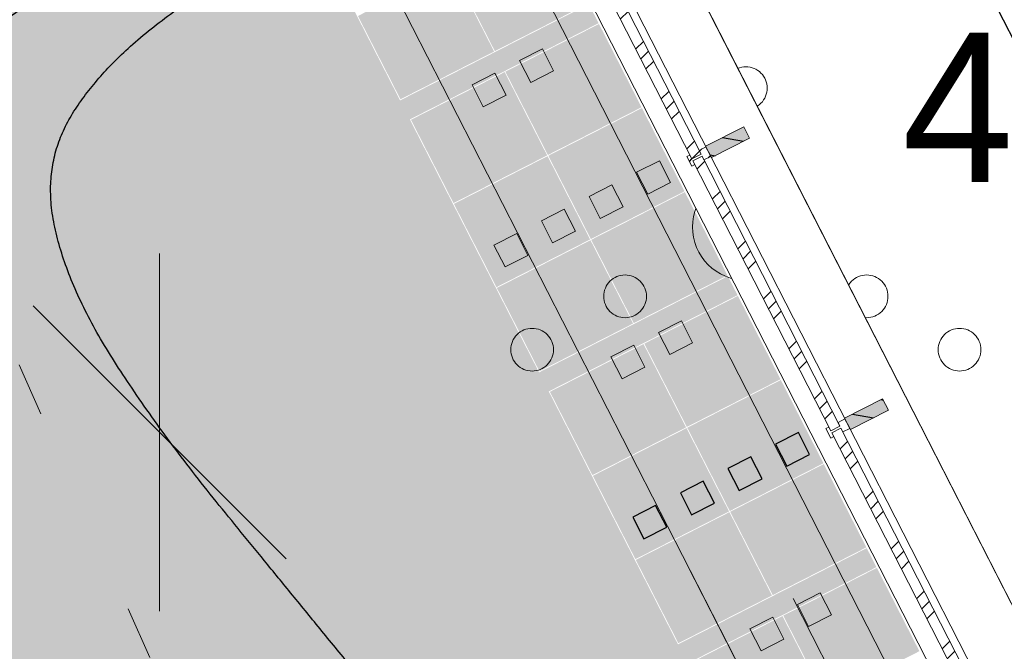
# Model space of a CAD drawing. Header units: metres. Extents: x 538891 to 1080079, y 6588829 to 13178720.
# Tile 453 of 1056: x 539882.5 to 539887.11, y 6589169.91 to 6589172.86. Entities that reach past the tile are written whole.
import ezdxf

# ---------------------------------------------------------------- set-up
doc = ezdxf.new("R2010")
doc.units = ezdxf.units.M
doc.header["$LTSCALE"] = 0.4
doc.header["$PDMODE"] = 1
doc.header["$PDSIZE"] = -2
doc.linetypes.add('Hidden Line', pattern=[48.902778, 35.277778, -13.625])
doc.linetypes.add('KOLVIK', pattern=[3.125, 0.625, -2.5])
for name, color, linetype in [('AR', 7, 'Continuous'), ('DENDRO', 7, 'Continuous'), ('GEO', 7, 'Continuous'), ('KINO_GRID', 7, 'Continuous'), ('KINO_PINNAKATTED 2', 7, 'Continuous'), ('KINO_TAIMESTIK', 7, 'Continuous')]:
    doc.layers.add(name, color=color, linetype=linetype)
doc.styles.add('HK Explorer Book', font='txt')
pattern_1 = [(45, (0, 0), (-0.176776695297, 0.176776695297), []), (45, (-0.03536, 0.03536), (-0.176776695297, 0.176776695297), []), (45, (-0.0707, 0.0707), (-0.176776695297, 0.176776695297), [])]
pattern_2 = [(-10, (42.05, 28.59), (0.015628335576, 0.0886326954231), [])]

# ---------------------------------------------------------------- blocks, each defined once
blk = doc.blocks.new('VQSA')
at = {"color": 7, "linetype": 'Continuous', "lineweight": 9, "flags": 128}
for points in [[(0.2, 2.3), (0.199, 2.2804), (0.1962, 2.261), (0.1914, 2.2419), (0.1848, 2.2235), (0.1764, 2.2057), (0.1663, 2.1889), (0.1546, 2.1731), (0.1414, 2.1586), (0.1269, 2.1454), (0.1111, 2.1337), (0.0943, 2.1236), (0.0765, 2.1152), (0.0581, 2.1086), (0.039, 2.1038), (0.0196, 2.101), (0, 2.1), (-0.0196, 2.101), (-0.039, 2.1038), (-0.0581, 2.1086), (-0.0765, 2.1152), (-0.0943, 2.1236), (-0.1111, 2.1337), (-0.1269, 2.1454), (-0.1414, 2.1586), (-0.1546, 2.1731), (-0.1663, 2.1889), (-0.1764, 2.2057), (-0.1848, 2.2235), (-0.1914, 2.2419), (-0.1962, 2.261), (-0.199, 2.2804), (-0.2, 2.3), (-0.199, 2.3196), (-0.1962, 2.339), (-0.1914, 2.3581), (-0.1848, 2.3765), (-0.1764, 2.3943), (-0.1663, 2.4111), (-0.1546, 2.4269), (-0.1414, 2.4414), (-0.1269, 2.4546), (-0.1111, 2.4663), (-0.0943, 2.4764), (-0.0765, 2.4848), (-0.0581, 2.4914), (-0.039, 2.4962), (-0.0196, 2.499), (0, 2.5), (0.0196, 2.499), (0.039, 2.4962), (0.0581, 2.4914), (0.0765, 2.4848), (0.0943, 2.4764), (0.1111, 2.4663), (0.1269, 2.4546), (0.1414, 2.4414), (0.1546, 2.4269), (0.1663, 2.4111), (0.1764, 2.3943), (0.1848, 2.3765), (0.1914, 2.3581), (0.1962, 2.339), (0.199, 2.3196)], [(0.2, 1.3), (0.199, 1.2804), (0.1962, 1.261), (0.1914, 1.2419), (0.1848, 1.2235), (0.1764, 1.2057), (0.1663, 1.1889), (0.1546, 1.1731), (0.1414, 1.1586), (0.1269, 1.1454), (0.1111, 1.1337), (0.0943, 1.1236), (0.0765, 1.1152), (0.0581, 1.1086), (0.039, 1.1038), (0.0196, 1.101), (0, 1.1), (-0.0196, 1.101), (-0.039, 1.1038), (-0.0581, 1.1086), (-0.0765, 1.1152), (-0.0943, 1.1236), (-0.1111, 1.1337), (-0.1269, 1.1454), (-0.1414, 1.1586), (-0.1546, 1.1731), (-0.1663, 1.1889), (-0.1764, 1.2057), (-0.1848, 1.2235), (-0.1914, 1.2419), (-0.1962, 1.261), (-0.199, 1.2804), (-0.2, 1.3), (-0.199, 1.3196), (-0.1962, 1.339), (-0.1914, 1.3581), (-0.1848, 1.3765), (-0.1764, 1.3943), (-0.1663, 1.4111), (-0.1546, 1.4269), (-0.1414, 1.4414), (-0.1269, 1.4546), (-0.1111, 1.4663), (-0.0943, 1.4764), (-0.0765, 1.4848), (-0.0581, 1.4914), (-0.039, 1.4962), (-0.0196, 1.499), (0, 1.5), (0.0196, 1.499), (0.039, 1.4962), (0.0581, 1.4914), (0.0765, 1.4848), (0.0943, 1.4764), (0.1111, 1.4663), (0.1269, 1.4546), (0.1414, 1.4414), (0.1546, 1.4269), (0.1663, 1.4111), (0.1764, 1.3943), (0.1848, 1.3765), (0.1914, 1.3581), (0.1962, 1.339), (0.199, 1.3196)], [(0.5, 0), (0.4976, -0.049), (0.4904, -0.0975), (0.4785, -0.1451), (0.4619, -0.1913), (0.441, -0.2357), (0.4157, -0.2778), (0.3865, -0.3172), (0.3536, -0.3536), (0.3172, -0.3865), (0.2778, -0.4157), (0.2357, -0.441), (0.1913, -0.4619), (0.1451, -0.4785), (0.0975, -0.4904), (0.049, -0.4976), (0, -0.5), (-0.049, -0.4976), (-0.0975, -0.4904), (-0.1451, -0.4785), (-0.1913, -0.4619), (-0.2357, -0.441), (-0.2778, -0.4157), (-0.3172, -0.3865), (-0.3536, -0.3536), (-0.3865, -0.3172), (-0.4157, -0.2778), (-0.441, -0.2357), (-0.4619, -0.1913), (-0.4785, -0.1451), (-0.4904, -0.0975), (-0.4976, -0.049), (-0.5, 0), (-0.4976, 0.049), (-0.4904, 0.0975), (-0.4785, 0.1451), (-0.4619, 0.1913), (-0.441, 0.2357), (-0.4157, 0.2778), (-0.3865, 0.3172), (-0.3536, 0.3536), (-0.3172, 0.3865), (-0.2778, 0.4157), (-0.2357, 0.441), (-0.1913, 0.4619), (-0.1451, 0.4785), (-0.0975, 0.4904), (-0.049, 0.4976), (0, 0.5), (0.049, 0.4976), (0.0975, 0.4904), (0.1451, 0.4785), (0.1913, 0.4619), (0.2357, 0.441), (0.2778, 0.4157), (0.3172, 0.3865), (0.3536, 0.3536), (0.3865, 0.3172), (0.4157, 0.2778), (0.441, 0.2357), (0.4619, 0.1913), (0.4785, 0.1451), (0.4904, 0.0975), (0.4976, 0.049)], [(-0.93, -0.65), (-0.931, -0.6696), (-0.9338, -0.689), (-0.9386, -0.7081), (-0.9452, -0.7265), (-0.9536, -0.7443), (-0.9637, -0.7611), (-0.9754, -0.7769), (-0.9886, -0.7914), (-1.0031, -0.8046), (-1.0189, -0.8163), (-1.0357, -0.8264), (-1.0535, -0.8348), (-1.0719, -0.8414), (-1.091, -0.8462), (-1.1104, -0.849), (-1.13, -0.85), (-1.1496, -0.849), (-1.169, -0.8462), (-1.1881, -0.8414), (-1.2065, -0.8348), (-1.2243, -0.8264), (-1.2411, -0.8163), (-1.2569, -0.8046), (-1.2714, -0.7914), (-1.2846, -0.7769), (-1.2963, -0.7611), (-1.3064, -0.7443), (-1.3148, -0.7265), (-1.3214, -0.7081), (-1.3262, -0.689), (-1.329, -0.6696), (-1.33, -0.65), (-1.329, -0.6304), (-1.3262, -0.611), (-1.3214, -0.5919), (-1.3148, -0.5735), (-1.3064, -0.5557), (-1.2963, -0.5389), (-1.2846, -0.5231), (-1.2714, -0.5086), (-1.2569, -0.4954), (-1.2411, -0.4837), (-1.2243, -0.4736), (-1.2065, -0.4652), (-1.1881, -0.4586), (-1.169, -0.4538), (-1.1496, -0.451), (-1.13, -0.45), (-1.1104, -0.451), (-1.091, -0.4538), (-1.0719, -0.4586), (-1.0535, -0.4652), (-1.0357, -0.4736), (-1.0189, -0.4837), (-1.0031, -0.4954), (-0.9886, -0.5086), (-0.9754, -0.5231), (-0.9637, -0.5389), (-0.9536, -0.5557), (-0.9452, -0.5735), (-0.9386, -0.5919), (-0.9338, -0.611), (-0.931, -0.6304)], [(1.33, -0.65), (1.329, -0.6696), (1.3262, -0.689), (1.3214, -0.7081), (1.3148, -0.7265), (1.3064, -0.7443), (1.2963, -0.7611), (1.2846, -0.7769), (1.2714, -0.7914), (1.2569, -0.8046), (1.2411, -0.8163), (1.2243, -0.8264), (1.2065, -0.8348), (1.1881, -0.8414), (1.169, -0.8462), (1.1496, -0.849), (1.13, -0.85), (1.1104, -0.849), (1.091, -0.8462), (1.0719, -0.8414), (1.0535, -0.8348), (1.0357, -0.8264), (1.0189, -0.8163), (1.0031, -0.8046), (0.9886, -0.7914), (0.9754, -0.7769), (0.9637, -0.7611), (0.9536, -0.7443), (0.9452, -0.7265), (0.9386, -0.7081), (0.9338, -0.689), (0.931, -0.6696), (0.93, -0.65), (0.931, -0.6304), (0.9338, -0.611), (0.9386, -0.5919), (0.9452, -0.5735), (0.9536, -0.5557), (0.9637, -0.5389), (0.9754, -0.5231), (0.9886, -0.5086), (1.0031, -0.4954), (1.0189, -0.4837), (1.0357, -0.4736), (1.0535, -0.4652), (1.0719, -0.4586), (1.091, -0.4538), (1.1104, -0.451), (1.13, -0.45), (1.1496, -0.451), (1.169, -0.4538), (1.1881, -0.4586), (1.2065, -0.4652), (1.2243, -0.4736), (1.2411, -0.4837), (1.2569, -0.4954), (1.2714, -0.5086), (1.2846, -0.5231), (1.2963, -0.5389), (1.3064, -0.5557), (1.3148, -0.5735), (1.3214, -0.5919), (1.3262, -0.611), (1.329, -0.6304)], [(-1.8, -1.15), (-1.801, -1.1696), (-1.8038, -1.189), (-1.8086, -1.2081), (-1.8152, -1.2265), (-1.8236, -1.2443), (-1.8337, -1.2611), (-1.8454, -1.2769), (-1.8586, -1.2914), (-1.8731, -1.3046), (-1.8889, -1.3163), (-1.9057, -1.3264), (-1.9235, -1.3348), (-1.9419, -1.3414), (-1.961, -1.3462), (-1.9804, -1.349), (-2, -1.35), (-2.0196, -1.349), (-2.039, -1.3462), (-2.0581, -1.3414), (-2.0765, -1.3348), (-2.0943, -1.3264), (-2.1111, -1.3163), (-2.1269, -1.3046), (-2.1414, -1.2914), (-2.1546, -1.2769), (-2.1663, -1.2611), (-2.1764, -1.2443), (-2.1848, -1.2265), (-2.1914, -1.2081), (-2.1962, -1.189), (-2.199, -1.1696), (-2.2, -1.15), (-2.199, -1.1304), (-2.1962, -1.111), (-2.1914, -1.0919), (-2.1848, -1.0735), (-2.1764, -1.0557), (-2.1663, -1.0389), (-2.1546, -1.0231), (-2.1414, -1.0086), (-2.1269, -0.9954), (-2.1111, -0.9837), (-2.0943, -0.9736), (-2.0765, -0.9652), (-2.0581, -0.9586), (-2.039, -0.9538), (-2.0196, -0.951), (-2, -0.95), (-1.9804, -0.951), (-1.961, -0.9538), (-1.9419, -0.9586), (-1.9235, -0.9652), (-1.9057, -0.9736), (-1.8889, -0.9837), (-1.8731, -0.9954), (-1.8586, -1.0086), (-1.8454, -1.0231), (-1.8337, -1.0389), (-1.8236, -1.0557), (-1.8152, -1.0735), (-1.8086, -1.0919), (-1.8038, -1.111), (-1.801, -1.1304)], [(2.2, -1.15), (2.199, -1.1696), (2.1962, -1.189), (2.1914, -1.2081), (2.1848, -1.2265), (2.1764, -1.2443), (2.1663, -1.2611), (2.1546, -1.2769), (2.1414, -1.2914), (2.1269, -1.3046), (2.1111, -1.3163), (2.0943, -1.3264), (2.0765, -1.3348), (2.0581, -1.3414), (2.039, -1.3462), (2.0196, -1.349), (2, -1.35), (1.9804, -1.349), (1.961, -1.3462), (1.9419, -1.3414), (1.9235, -1.3348), (1.9057, -1.3264), (1.8889, -1.3163), (1.8731, -1.3046), (1.8586, -1.2914), (1.8454, -1.2769), (1.8337, -1.2611), (1.8236, -1.2443), (1.8152, -1.2265), (1.8086, -1.2081), (1.8038, -1.189), (1.801, -1.1696), (1.8, -1.15), (1.801, -1.1304), (1.8038, -1.111), (1.8086, -1.0919), (1.8152, -1.0735), (1.8236, -1.0557), (1.8337, -1.0389), (1.8454, -1.0231), (1.8586, -1.0086), (1.8731, -0.9954), (1.8889, -0.9837), (1.9057, -0.9736), (1.9235, -0.9652), (1.9419, -0.9586), (1.961, -0.9538), (1.9804, -0.951), (2, -0.95), (2.0196, -0.951), (2.039, -0.9538), (2.0581, -0.9586), (2.0765, -0.9652), (2.0943, -0.9736), (2.1111, -0.9837), (2.1269, -0.9954), (2.1414, -1.0086), (2.1546, -1.0231), (2.1663, -1.0389), (2.1764, -1.0557), (2.1848, -1.0735), (2.1914, -1.0919), (2.1962, -1.111), (2.199, -1.1304)]]:
    blk.add_lwpolyline(points, close=True, dxfattribs=at)

msp = doc.modelspace()

# ---------------------------------------------------------------- hatches: boundary and pattern name
at = {"layer": 'KINO_PINNAKATTED 2', "linetype": 'Continuous', "lineweight": 0, "true_color": 0xdbccc4}
msp.add_hatch(color=254, dxfattribs=at).paths.add_polyline_path([(539876.2611, 6589181.123), (539881.9225, 6589169.9217), (539881.9225, 6589169.9217), (539882.6953, 6589168.4075), (539882.6953, 6589168.4075), (539885.967, 6589162.1069), (539888.8344, 6589163.5705), (539879.1286, 6589182.5866)])

# ---------------------------------------------------------------- linework, layer by layer
at = {"layer": 'AR', "color": 7, "linetype": 'Continuous', "lineweight": 9, "flags": 128}
for points in [[(539892.9408, 6589158.7273), (539878.4205, 6589187.1759), (539893.6068, 6589194.927)], [(539880.2068, 6589183.7202), (539882.6662, 6589178.9016), (539882.8088, 6589178.9744), (539882.9542, 6589178.6893), (539882.8117, 6589178.6166), (539885.2711, 6589173.7979), (539885.4137, 6589173.8707), (539885.5591, 6589173.5857), (539885.4166, 6589173.5129), (539887.8761, 6589168.6943), (539888.0186, 6589168.767), (539888.1641, 6589168.482), (539888.0215, 6589168.4093), (539890.481, 6589163.5906)]]:
    msp.add_lwpolyline(points, dxfattribs=at)
at = {"layer": 'AR', "color": 143, "linetype": 'Continuous', "lineweight": 25, "true_color": 0x84a8b9, "flags": 128}
msp.add_lwpolyline([(539880.2068, 6589183.7202), (539882.6662, 6589178.9016), (539882.8088, 6589178.9744), (539882.9542, 6589178.6893), (539882.8117, 6589178.6166), (539885.2711, 6589173.7979), (539885.4137, 6589173.8707), (539885.5591, 6589173.5857), (539885.4166, 6589173.5129), (539887.8761, 6589168.6943), (539888.0186, 6589168.767), (539888.1641, 6589168.482), (539888.0215, 6589168.4093), (539890.481, 6589163.5906)], dxfattribs=at)
at = {"layer": 'DENDRO', "color": 30, "linetype": 'Continuous', "lineweight": 25, "true_color": 0xff7f00}
msp.add_open_spline([(539885.6577, 6589211.3673), (539885.9587, 6589211.5998), (539887.0879, 6589212.0198), (539888.605, 6589212.4885), (539889.9731, 6589213.0137), (539891.3102, 6589213.7672), (539891.8744, 6589214.6436), (539891.7177, 6589215.3903), (539891.4434, 6589216.0274), (539891.1774, 6589216.6797), (539891.0775, 6589217.3225), (539891.2898, 6589217.9325), (539891.6083, 6589218.5323), (539891.7489, 6589219.1569), (539891.5335, 6589219.8105), (539891.0707, 6589220.4069), (539890.4607, 6589220.8621), (539889.8044, 6589221.0935), (539889.0576, 6589220.9883), (539888.3106, 6589220.2982), (539887.7505, 6589219.5517), (539887.208, 6589218.8186), (539886.4783, 6589217.8358), (539885.4818, 6589216.498), (539884.1518, 6589214.7322), (539882.6558, 6589212.7955), (539881.0985, 6589210.8481), (539879.0649, 6589208.3801), (539876.0944, 6589204.886), (539872.6307, 6589200.8975), (539869.6701, 6589197.4329), (539867.6909, 6589194.8749), (539866.2109, 6589192.7521), (539865.0379, 6589190.7976), (539864.2551, 6589189.3549), (539863.5464, 6589188.2627), (539862.6538, 6589187.3122), (539861.4517, 6589186.5971), (539860.1198, 6589186.0356), (539858.997, 6589185.454), (539858.4285, 6589184.6792), (539858.4518, 6589183.6679), (539858.8723, 6589182.475), (539859.5272, 6589181.142), (539860.2483, 6589179.7128), (539860.8674, 6589178.2304), (539861.2217, 6589176.7401), (539861.5753, 6589175.4365), (539862.2064, 6589174.6663), (539862.9609, 6589174.3966), (539863.6348, 6589174.2423), (539864.2806, 6589174.0573), (539864.918, 6589173.6609), (539865.3683, 6589172.6788), (539865.5592, 6589171.2345), (539865.7765, 6589169.7978), (539866.3959, 6589168.7176), (539867.6352, 6589168.2256), (539869.0218, 6589168.0582), (539870.3261, 6589168.0626), (539871.5879, 6589168.2084), (539873.1231, 6589168.5133), (539875.2126, 6589169.1649), (539877.5723, 6589170.1954), (539879.6716, 6589171.2913), (539881.2245, 6589172.1487), (539882.79, 6589173.0592), (539884.4462, 6589174.3385), (539885.3593, 6589175.663), (539885.8205, 6589177.2138), (539885.4269, 6589179.8588), (539884.1912, 6589182.7006), (539883.1434, 6589184.6065), (539882.0985, 6589186.3358), (539880.8619, 6589188.3679), (539880.4198, 6589189.9251), (539880.7902, 6589190.8015), (539881.5494, 6589191.3893), (539882.7447, 6589191.8227), (539884.1904, 6589191.9845), (539885.7179, 6589191.7691), (539887.143, 6589191.0433), (539888.3782, 6589189.868), (539889.4666, 6589188.5674), (539890.4385, 6589187.4406), (539891.3271, 6589186.7864), (539892.1601, 6589186.9284), (539892.9946, 6589188.0441), (539894.0871, 6589188.8946), (539895.2642, 6589189.5714), (539896.3286, 6589190.275), (539897.0597, 6589191.2074), (539897.414, 6589192.4428), (539897.7325, 6589193.5782), (539898.1184, 6589194.323), (539898.5738, 6589194.8471), (539899.1059, 6589195.3196), (539899.5477, 6589195.7995), (539899.733, 6589196.3483), (539899.5719, 6589196.9795), (539899.1657, 6589197.5865), (539898.605, 6589198.071), (539897.9861, 6589198.3235), (539897.3447, 6589198.3805), (539896.687, 6589198.3497), (539895.8577, 6589198.3256), (539894.7078, 6589198.5446), (539893.448, 6589199.106), (539892.2827, 6589199.8894), (539891.2518, 6589200.8076), (539890.3935, 6589201.7751), (539889.5969, 6589202.9265), (539889.0297, 6589204.2093), (539888.6237, 6589205.3397), (539888.2438, 6589206.3255), (539887.7355, 6589207.4324), (539887.0067, 6589208.7104), (539886.0604, 6589210.1578), (539885.6663, 6589211.1102), (539885.6577, 6589211.3673)], degree=2, dxfattribs=at)
at = {"layer": 'DENDRO', "color": 25, "linetype": 'Continuous', "lineweight": 25, "true_color": 0x995f4c}
msp.add_open_spline([(539887.5134, 6589181.7334), (539887.234, 6589181.6746), (539886.6853, 6589181.5029), (539886.4504, 6589181.3766), (539886.3681, 6589181.3331), (539886.0569, 6589181.1796), (539885.735, 6589180.7825), (539885.6743, 6589180.2483), (539885.6653, 6589179.9802), (539885.6548, 6589179.8444), (539885.6384, 6589179.7725), (539885.6222, 6589179.5236), (539885.7476, 6589178.9537), (539885.9662, 6589177.9991), (539885.9381, 6589176.6705), (539885.5561, 6589175.2387), (539884.87, 6589174.156), (539884.1536, 6589173.5237), (539883.4883, 6589173.0937), (539882.912, 6589172.6738), (539882.6054, 6589172.1994), (539882.725, 6589171.6125), (539883.1585, 6589170.9318), (539883.7692, 6589170.1831), (539884.5804, 6589169.1902), (539885.727, 6589168.034), (539887.0664, 6589167.2963), (539888.351, 6589166.8444), (539889.7847, 6589166.4975), (539891.3197, 6589166.2202), (539892.8632, 6589166.0446), (539894.2625, 6589166.0985), (539895.3607, 6589166.5121), (539896.0605, 6589167.3453), (539896.4587, 6589168.4271), (539896.6486, 6589169.5891), (539896.7177, 6589170.6821), (539896.6873, 6589171.7753), (539896.5722, 6589172.9568), (539896.3444, 6589174.6581), (539895.8798, 6589176.9876), (539895.2596, 6589178.9413), (539894.6276, 6589180.3771), (539893.8647, 6589181.5267), (539892.9695, 6589182.2133), (539891.9684, 6589182.4142), (539890.9267, 6589182.3272), (539889.907, 6589182.1367), (539889.3186, 6589182.0408), (539888.7901, 6589181.9547), (539888.2616, 6589181.8685), (539887.7929, 6589181.7921), (539887.5134, 6589181.7334)], degree=2, knots=[0, 0, 0, 0.020536, 0.041072, 0.061608, 0.082144, 0.10268, 0.123216, 0.143752, 0.164288, 0.184824, 0.20536, 0.225896, 0.246432, 0.266968, 0.287504, 0.30804, 0.328576, 0.349112, 0.369648, 0.390184, 0.41072, 0.431256, 0.451792, 0.472328, 0.492864, 0.5134, 0.533936, 0.554472, 0.575008, 0.595545, 0.616081, 0.636617, 0.657153, 0.677689, 0.698225, 0.718761, 0.739297, 0.759833, 0.780369, 0.800905, 0.821441, 0.841977, 0.862513, 0.883049, 0.903585, 0.924121, 0.944657, 0.965193, 0.965193, 0.983641, 0.983641, 1, 1, 1], dxfattribs=at)
at = {"layer": 'GEO', "color": 252, "linetype": 'KOLVIK', "lineweight": 9, "true_color": 0x888888, "flags": 128}
for points in [[(539870.7095, 6589167.6547), (539873.9497, 6589168.6816), (539879.5119, 6589171.1678), (539883.6105, 6589173.1861), (539885.1913, 6589174.9704), (539885.5426, 6589178.3926), (539884.1959, 6589181.3469), (539882.4675, 6589185.4559), (539881.152, 6589190.1574), (539881.3722, 6589191.7094), (539881.8428, 6589191.9067), (539882.023, 6589191.834), (539885.531, 6589191.047), (539888.101, 6589190.327), (539892.04, 6589187.165), (539894.4746, 6589190.1978), (539898.135, 6589192.608), (539898.5351, 6589193.8778), (539898.2377, 6589196.8797), (539897.5026, 6589197.8869), (539894.8358, 6589198.2436), (539892.8198, 6589199.3346), (539891.728, 6589200.872), (539891.728, 6589200.872), (539890.457, 6589202.711), (539888.598, 6589205.59), (539886.934, 6589208.966), (539885.554, 6589210.969), (539884.516, 6589211.728), (539887.591, 6589212.199), (539890.614, 6589213.171), (539889.8093, 6589214.5009), (539890.0365, 6589216.3323), (539890.768, 6589218.087), (539889.418, 6589219.988), (539889.176, 6589220.19), (539885.976, 6589217.4752), (539883.705, 6589214.6017), (539879.0092, 6589207.6335), (539875.6862, 6589203.4656), (539869.4877, 6589196.3294), (539863.0702, 6589187.9018), (539861.1684, 6589186.9889), (539858.367, 6589185.345), (539858.9338, 6589182.195), (539861.7115, 6589175.3952), (539863.888, 6589174.192), (539867.0549, 6589168.0797), (539870.392, 6589167.635)], [(539881.9913, 6589172.3888), (539881.9913, 6589172.3888), (539883.1436, 6589169.8081), (539884.28, 6589168.674), (539890.2592, 6589166.4532), (539895.942, 6589166.256), (539895.8673, 6589169.2879), (539896.221, 6589171.407), (539896.028, 6589176.961), (539892.481, 6589182.706), (539888.3717, 6589181.5607), (539886.0689, 6589180.8604), (539885.2423, 6589179.0514), (539885.2423, 6589179.0514), (539885.2423, 6589179.0514)]]:
    msp.add_lwpolyline(points, dxfattribs=at)
at = {"layer": 'KINO_GRID', "color": 254, "linetype": 'Continuous', "true_color": 0xe6e6e6}
for points in [[(539858.7353, 6589212.3149), (539900.3409, 6589130.7995), (539858.6462, 6589212.2694), (539900.2518, 6589130.754)], [(539860.6136, 6589211.7804), (539900.9645, 6589132.7232), (539860.5245, 6589211.7349), (539900.8754, 6589132.6778)], [(539880.7663, 6589172.2963), (539880.8118, 6589172.2073), (539883.9505, 6589173.9216), (539883.996, 6589173.8325)], [(539884.6006, 6589172.6479), (539884.6461, 6589172.5588), (539885.1671, 6589172.9371), (539885.2126, 6589172.848)], [(539881.417, 6589171.023), (539881.4625, 6589170.9339), (539884.6006, 6589172.6479), (539884.6461, 6589172.5588)], [(539885.2507, 6589171.3742), (539885.2961, 6589171.2851), (539885.8172, 6589171.6634), (539885.8627, 6589171.5743)], [(539882.0671, 6589169.7493), (539882.1126, 6589169.6602), (539885.2507, 6589171.3742), (539885.2961, 6589171.2851)], [(539885.9008, 6589170.1005), (539885.9462, 6589170.0115), (539886.4673, 6589170.3897), (539886.5128, 6589170.3006)], [(539882.7172, 6589168.4756), (539882.7626, 6589168.3866), (539885.9008, 6589170.1005), (539885.9462, 6589170.0115)]]:
    msp.add_solid(points, dxfattribs=at)
at = {"layer": 'KINO_PINNAKATTED 2', "color": 254, "linetype": 'Continuous', "true_color": 0xd4dae2}
for points in [[(539884.7272, 6589172.717), (539885.1653, 6589172.9406), (539884.5281, 6589173.1071), (539884.9662, 6589173.3307)], [(539884.2856, 6589172.4916), (539884.7237, 6589172.7152), (539884.0865, 6589172.8817), (539884.5246, 6589173.1053)], [(539884.9754, 6589172.2307), (539885.4135, 6589172.4543), (539884.7763, 6589172.6208), (539885.2144, 6589172.8444)], [(539884.5338, 6589172.0053), (539884.9719, 6589172.2289), (539884.3347, 6589172.3954), (539884.7728, 6589172.619)], [(539885.1764, 6589171.837), (539885.6145, 6589172.0606), (539884.9773, 6589172.2271), (539885.4154, 6589172.4507)], [(539884.7347, 6589171.6116), (539885.1728, 6589171.8352), (539884.5356, 6589172.0017), (539884.9737, 6589172.2253)], [(539885.3773, 6589171.4433), (539885.8154, 6589171.6669), (539885.1782, 6589171.8335), (539885.6163, 6589172.0571)], [(539884.9357, 6589171.2179), (539885.3738, 6589171.4415), (539884.7365, 6589171.608), (539885.1746, 6589171.8316)], [(539885.6255, 6589170.957), (539886.0636, 6589171.1806), (539885.4264, 6589171.3472), (539885.8645, 6589171.5708)], [(539885.1839, 6589170.7316), (539885.622, 6589170.9552), (539884.9848, 6589171.1217), (539885.4229, 6589171.3453)], [(539885.8265, 6589170.5633), (539886.2646, 6589170.787), (539885.6274, 6589170.9535), (539886.0654, 6589171.1771)], [(539885.3848, 6589170.3379), (539885.8229, 6589170.5615), (539885.1857, 6589170.728), (539885.6238, 6589170.9516)], [(539886.0274, 6589170.1697), (539886.4655, 6589170.3933), (539885.8283, 6589170.5598), (539886.2664, 6589170.7834)], [(539885.5857, 6589169.9442), (539886.0238, 6589170.1678), (539885.3866, 6589170.3344), (539885.8247, 6589170.558)], [(539886.2756, 6589169.6834), (539886.7137, 6589169.907), (539886.0765, 6589170.0735), (539886.5146, 6589170.2971)], [(539885.834, 6589169.4579), (539886.2721, 6589169.6815), (539885.6348, 6589169.848), (539886.0729, 6589170.0717)]]:
    msp.add_solid(points, dxfattribs=at)
at = {"layer": 'KINO_TAIMESTIK', "color": 181, "linetype": 'Continuous', "lineweight": 18, "true_color": 0x9f7fff}
for p, q in [((539883.1585, 6589170.0945), (539883.1585, 6589171.769)), ((539882.5664, 6589171.5238), (539883.7505, 6589170.3397))]:
    msp.add_line(p, q, dxfattribs=at)

# ---------------------------------------------------------------- block references
at = {"layer": 'GEO', "color": 8, "true_color": 0x7d7d7d, "xscale": 0.5, "yscale": 0.5, "zscale": 0.5}
msp.add_blockref('VQSA', (539885.9015, 6589171.8939), dxfattribs=at)

# ---------------------------------------------------------------- texts
at = {"layer": 'GEO', "color": 8, "true_color": 0x7d7d7d, "insert": (539886.3728, 6589172.0942), "char_height": 0.7, "attachment_point": 7, "line_spacing_factor": 0.25, "style": 'HK Explorer Book'}
msp.add_mtext(' 4.97', dxfattribs=at)

# ---------------------------------------------------------------- next in the draw order: wipeouts: each hides what was drawn before it
at = {"color": 255, "linetype": 'Continuous', "lineweight": 5}
msp.add_wipeout([(539878.4262, 6589186.1706), (539891.406, 6589160.7401), (539891.4142, 6589160.724), (539891.8346, 6589160.9386), (539878.8384, 6589186.4012), (539878.418, 6589186.1866)], dxfattribs=at).dxf.layer = 'AR'

# ---------------------------------------------------------------- next in the draw order: hatches: boundary and pattern name
at = {"layer": 'AR', "linetype": 'Continuous', "lineweight": 9, "true_color": 0xe2f3f5}
h = msp.add_hatch(dxfattribs=at)
h.set_pattern_fill('ALUMINUM_0001', style=0, pattern_type=2)
h.set_pattern_definition(pattern_1)
h.paths.add_polyline_path([(539885.6492, 6589172.2126), (539885.6919, 6589172.2344), (539885.0464, 6589173.4992), (539885.0036, 6589173.4774)])
h = msp.add_hatch(dxfattribs=at)
h.set_pattern_fill('ALUMINUM_0001', style=0, pattern_type=2)
h.set_pattern_definition(pattern_1)
h.paths.add_polyline_path([(539886.2993, 6589170.9389), (539886.342, 6589170.9607), (539885.6965, 6589172.2255), (539885.6537, 6589172.2037)])
h = msp.add_hatch(dxfattribs=at)
h.set_pattern_fill('ALUMINUM_0001', style=0, pattern_type=2)
h.set_pattern_definition(pattern_1)
h.paths.add_polyline_path([(539886.9494, 6589169.6652), (539886.9921, 6589169.687), (539886.3466, 6589170.9518), (539886.3038, 6589170.93)])

# ---------------------------------------------------------------- next in the draw order: linework, layer by layer
at = {"layer": 'AR', "color": 7, "linetype": 'Hidden Line', "lineweight": 9}
for p, q in [((539876.7325, 6589187.738), (539894.2877, 6589153.3431)), ((539876.7328, 6589187.7374), (539894.2877, 6589153.3431)), ((539876.7328, 6589187.7374), (539894.2877, 6589153.3431)), ((539877.2303, 6589187.5766), (539894.4491, 6589153.8408)), ((539877.2306, 6589187.5761), (539894.4491, 6589153.8408)), ((539877.2306, 6589187.5761), (539894.4491, 6589153.8408))]:
    msp.add_line(p, q, dxfattribs=at)
at = {"layer": 'AR', "color": 7, "linetype": 'Continuous', "lineweight": 9}
for p, q in [((539891.8346, 6589160.9386), (539878.8384, 6589186.4012)), ((539891.406, 6589160.7401), (539878.4262, 6589186.1706)), ((539879.5887, 6589183.5058), (539889.9902, 6589163.1268)), ((539879.0365, 6589183.224), (539889.4379, 6589162.845)), ((539885.8914, 6589172.3628), (539885.9187, 6589172.3094)), ((539886.5415, 6589171.0891), (539886.5687, 6589171.0357))]:
    msp.add_line(p, q, dxfattribs=at)
at = {"layer": 'AR', "color": 255, "linetype": 'Continuous', "lineweight": 25}
msp.add_line((539893.1544, 6589161.0144), (539880.4253, 6589185.9537), dxfattribs=at)
at = {"layer": 'AR', "color": 7, "linetype": 'Continuous', "lineweight": 9, "flags": 128}
for points in [[(539885.6492, 6589172.2126), (539885.6919, 6589172.2344), (539885.0464, 6589173.4992), (539885.0036, 6589173.4774)], [(539886.2993, 6589170.9389), (539886.342, 6589170.9607), (539885.6965, 6589172.2255), (539885.6537, 6589172.2037)], [(539886.9494, 6589169.6652), (539886.9921, 6589169.687), (539886.3466, 6589170.9518), (539886.3038, 6589170.93)]]:
    msp.add_lwpolyline(points, close=True, dxfattribs=at)
at = {"layer": 'AR', "color": 7, "linetype": 'Hidden Line', "lineweight": 9, "flags": 128}
for points in [[(539885.002, 6589172.6249), (539884.8951, 6589172.5703), (539884.8428, 6589172.6728), (539884.9497, 6589172.7273)], [(539884.7793, 6589172.5112), (539884.6725, 6589172.4567), (539884.6202, 6589172.5591), (539884.7271, 6589172.6137)], [(539885.4428, 6589172.0471), (539885.5497, 6589172.1017), (539885.4975, 6589172.2041), (539885.3906, 6589172.1496)], [(539885.2202, 6589171.9335), (539885.3271, 6589171.988), (539885.2748, 6589172.0905), (539885.1679, 6589172.0359)], [(539884.9975, 6589171.8198), (539885.1044, 6589171.8744), (539885.0521, 6589171.9768), (539884.9452, 6589171.9223)], [(539884.7748, 6589171.7062), (539884.8817, 6589171.7607), (539884.8294, 6589171.8632), (539884.7225, 6589171.8086)], [(539885.6521, 6589171.3512), (539885.5452, 6589171.2967), (539885.4929, 6589171.3991), (539885.5998, 6589171.4536)], [(539885.4294, 6589171.2376), (539885.3225, 6589171.183), (539885.2703, 6589171.2854), (539885.3771, 6589171.34)], [(539886.3022, 6589170.0775), (539886.1953, 6589170.023), (539886.143, 6589170.1254), (539886.2499, 6589170.1799)], [(539886.0795, 6589169.9639), (539885.9726, 6589169.9093), (539885.9204, 6589170.0117), (539886.0272, 6589170.0663)]]:
    msp.add_lwpolyline(points, close=True, dxfattribs=at)
at = {"layer": 'AR', "color": 8, "linetype": 'Continuous', "lineweight": 25, "true_color": 0x808080, "flags": 128}
for points in [[(539886.0929, 6589170.7734), (539886.1998, 6589170.828), (539886.1475, 6589170.9304), (539886.0407, 6589170.8759)], [(539885.8703, 6589170.6598), (539885.9772, 6589170.7143), (539885.9249, 6589170.8168), (539885.818, 6589170.7622)], [(539885.6476, 6589170.5461), (539885.7545, 6589170.6007), (539885.7022, 6589170.7031), (539885.5953, 6589170.6486)], [(539885.4249, 6589170.4325), (539885.5318, 6589170.4871), (539885.4795, 6589170.5895), (539885.3726, 6589170.5349)]]:
    msp.add_lwpolyline(points, close=True, dxfattribs=at)
at = {"layer": 'AR', "color": 9, "linetype": 'Continuous', "true_color": 0xc0c0c0}
for points in [[(539886.0929, 6589170.7734), (539886.1998, 6589170.828), (539886.0407, 6589170.8759), (539886.1475, 6589170.9304)], [(539885.8703, 6589170.6598), (539885.9772, 6589170.7143), (539885.818, 6589170.7622), (539885.9249, 6589170.8168)], [(539885.6476, 6589170.5461), (539885.7545, 6589170.6007), (539885.5953, 6589170.6486), (539885.7022, 6589170.7031)], [(539885.4249, 6589170.4325), (539885.5318, 6589170.4871), (539885.3726, 6589170.5349), (539885.4795, 6589170.5895)]]:
    msp.add_solid(points, dxfattribs=at)

# ---------------------------------------------------------------- next in the draw order: wipeouts: each hides what was drawn before it
at = {"color": 255, "linetype": 'Continuous', "lineweight": 5}
for points in [[(539885.6919, 6589172.2344), (539885.6492, 6589172.2126), (539885.6401, 6589172.2304), (539885.6258, 6589172.2231), (539885.6486, 6589172.1786), (539885.6628, 6589172.1859), (539885.6537, 6589172.2037), (539885.6965, 6589172.2255), (539885.7056, 6589172.2077), (539885.7376, 6589172.2241), (539885.7149, 6589172.2686), (539885.6828, 6589172.2522)], [(539886.342, 6589170.9607), (539886.2993, 6589170.9389), (539886.2902, 6589170.9567), (539886.2759, 6589170.9494), (539886.2987, 6589170.9049), (539886.3129, 6589170.9122), (539886.3038, 6589170.93), (539886.3466, 6589170.9518), (539886.3557, 6589170.934), (539886.3877, 6589170.9504), (539886.365, 6589170.9949), (539886.3329, 6589170.9785)]]:
    msp.add_wipeout(points, dxfattribs=at).dxf.layer = 'AR'

# ---------------------------------------------------------------- next in the draw order: hatches: boundary and pattern name
at = {"layer": 'AR', "linetype": 'Continuous', "lineweight": 25, "true_color": 0x848484}
h = msp.add_hatch(dxfattribs=at)
h.set_pattern_fill('WOOD_0001', color=252, style=0, pattern_type=2)
h.set_pattern_definition(pattern_2)
h.paths.add_polyline_path([(539885.9187, 6589172.3094), (539885.8914, 6589172.3628), (539885.7132, 6589172.2719), (539885.7405, 6589172.2184)])
h = msp.add_hatch(dxfattribs=at)
h.set_pattern_fill('ALUMINUM_0001_1', color=252, style=0, pattern_type=2)
h.set_pattern_definition(pattern_1)
h.paths.add_polyline_path([(539885.6919, 6589172.2344), (539885.6492, 6589172.2126), (539885.6401, 6589172.2304), (539885.6258, 6589172.2231), (539885.6486, 6589172.1786), (539885.6628, 6589172.1859), (539885.6537, 6589172.2037), (539885.6965, 6589172.2255), (539885.7056, 6589172.2077), (539885.7376, 6589172.2241), (539885.7149, 6589172.2686), (539885.6828, 6589172.2522)])
h = msp.add_hatch(dxfattribs=at)
h.set_pattern_fill('WOOD_0001', color=252, style=0, pattern_type=2)
h.set_pattern_definition(pattern_2)
h.paths.add_polyline_path([(539886.5687, 6589171.0357), (539886.5415, 6589171.0891), (539886.3633, 6589170.9982), (539886.3906, 6589170.9447)])
h = msp.add_hatch(dxfattribs=at)
h.set_pattern_fill('ALUMINUM_0001_1', color=252, style=0, pattern_type=2)
h.set_pattern_definition(pattern_1)
h.paths.add_polyline_path([(539886.342, 6589170.9607), (539886.2993, 6589170.9389), (539886.2902, 6589170.9567), (539886.2759, 6589170.9494), (539886.2987, 6589170.9049), (539886.3129, 6589170.9122), (539886.3038, 6589170.93), (539886.3466, 6589170.9518), (539886.3557, 6589170.934), (539886.3877, 6589170.9504), (539886.365, 6589170.9949), (539886.3329, 6589170.9785)])

# ---------------------------------------------------------------- next in the draw order: linework, layer by layer
at = {"layer": 'AR', "color": 7, "linetype": 'Hidden Line', "lineweight": 9}
for p, q in [((539885.7269, 6589172.2451), (539885.0768, 6589173.5188)), ((539885.7269, 6589172.2451), (539885.0768, 6589173.5188)), ((539885.7269, 6589172.2451), (539885.0768, 6589173.5188)), ((539885.7269, 6589172.2451), (539885.0768, 6589173.5188)), ((539886.377, 6589170.9715), (539885.7269, 6589172.2451)), ((539886.377, 6589170.9715), (539885.7269, 6589172.2451)), ((539886.377, 6589170.9715), (539885.7269, 6589172.2451)), ((539886.377, 6589170.9715), (539885.7269, 6589172.2451)), ((539887.0271, 6589169.6978), (539886.377, 6589170.9715)), ((539887.0271, 6589169.6978), (539886.377, 6589170.9715)), ((539887.0271, 6589169.6978), (539886.377, 6589170.9715)), ((539887.0271, 6589169.6978), (539886.377, 6589170.9715))]:
    msp.add_line(p, q, dxfattribs=at)
at = {"layer": 'AR', "color": 7, "linetype": 'Continuous', "lineweight": 9}
for p, q in [((539885.7269, 6589172.2451), (539885.0768, 6589173.5188)), ((539885.7132, 6589172.2719), (539885.8914, 6589172.3628)), ((539885.7405, 6589172.2184), (539885.9187, 6589172.3094)), ((539885.6828, 6589172.2522), (539885.7149, 6589172.2686)), ((539885.6828, 6589172.2522), (539885.6919, 6589172.2344)), ((539885.7132, 6589172.2719), (539885.7405, 6589172.2184)), ((539885.7149, 6589172.2686), (539885.7376, 6589172.2241)), ((539885.6258, 6589172.2231), (539885.6401, 6589172.2304)), ((539885.6258, 6589172.2231), (539885.6486, 6589172.1786)), ((539885.6401, 6589172.2304), (539885.6492, 6589172.2126)), ((539885.6492, 6589172.2126), (539885.6919, 6589172.2344)), ((539885.6537, 6589172.2037), (539885.6965, 6589172.2255)), ((539885.6537, 6589172.2037), (539885.6628, 6589172.1859)), ((539885.6965, 6589172.2255), (539885.7056, 6589172.2077)), ((539885.7056, 6589172.2077), (539885.7376, 6589172.2241)), ((539886.377, 6589170.9715), (539885.7269, 6589172.2451)), ((539885.6486, 6589172.1786), (539885.6628, 6589172.1859)), ((539886.3633, 6589170.9982), (539886.5415, 6589171.0891)), ((539886.3906, 6589170.9447), (539886.5687, 6589171.0357)), ((539886.2759, 6589170.9494), (539886.2902, 6589170.9567)), ((539886.2902, 6589170.9567), (539886.2993, 6589170.9389)), ((539886.2993, 6589170.9389), (539886.342, 6589170.9607)), ((539886.3329, 6589170.9785), (539886.365, 6589170.9949)), ((539886.3329, 6589170.9785), (539886.342, 6589170.9607)), ((539886.3633, 6589170.9982), (539886.3906, 6589170.9447)), ((539886.365, 6589170.9949), (539886.3877, 6589170.9504)), ((539887.0271, 6589169.6978), (539886.377, 6589170.9715)), ((539886.2759, 6589170.9494), (539886.2987, 6589170.9049)), ((539886.2987, 6589170.9049), (539886.3129, 6589170.9122)), ((539886.3038, 6589170.93), (539886.3466, 6589170.9518)), ((539886.3038, 6589170.93), (539886.3129, 6589170.9122)), ((539886.3466, 6589170.9518), (539886.3557, 6589170.934)), ((539886.3557, 6589170.934), (539886.3877, 6589170.9504))]:
    msp.add_line(p, q, dxfattribs=at)
at = {"layer": 'AR', "color": 7, "linetype": 'Continuous', "lineweight": 5}
for p in [(539885.7269, 6589172.2451), (539885.7269, 6589172.2451), (539885.7269, 6589172.2451), (539885.7269, 6589172.2451), (539885.7269, 6589172.2451), (539886.377, 6589170.9715), (539886.377, 6589170.9715), (539886.377, 6589170.9715), (539886.377, 6589170.9715), (539886.377, 6589170.9715)]:
    msp.add_point(p, dxfattribs=at)
at = {"layer": 'AR', "color": 254, "linetype": 'Continuous', "true_color": 0xcccccc}
for points in [[(539885.9187, 6589172.3094), (539885.8914, 6589172.3628), (539885.7405, 6589172.2184), (539885.7132, 6589172.2719)], [(539886.5687, 6589171.0357), (539886.5415, 6589171.0891), (539886.3906, 6589170.9447), (539886.3633, 6589170.9982)]]:
    msp.add_solid(points, dxfattribs=at)

doc.saveas('drawing.dxf')
